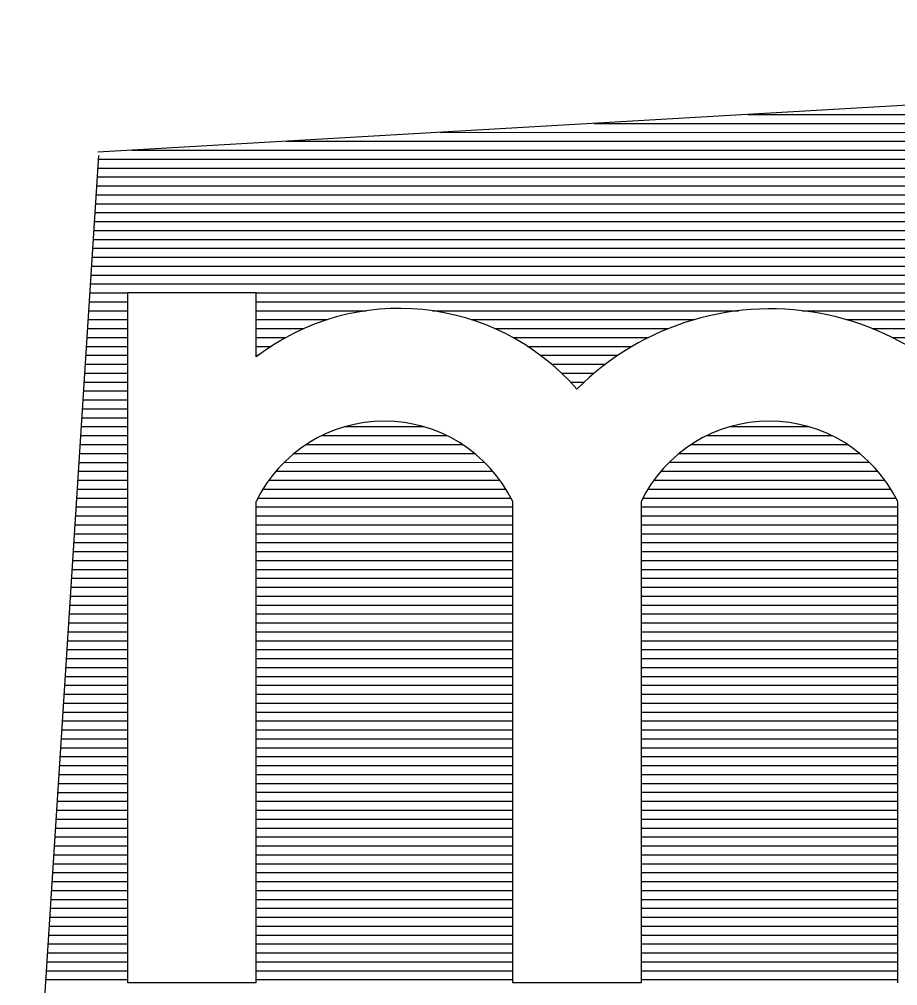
# Model space of a CAD drawing. Extents: x 0 to 34, y 0 to 22.
# Drawn here: x 4.4018 to 4.5978, y 1.8184 to 2.0339 of the extents above; entities that cross this region are included whole.
import ezdxf

# ---------------------------------------------------------------- set-up
doc = ezdxf.new("R2010")
doc.units = 0
doc.layers.add('SH_Text', color=7, linetype='Continuous')

msp = doc.modelspace()

# ---------------------------------------------------------------- linework, layer by layer
at = {"layer": 'SH_Text'}
for p, q in [((4.931410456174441, 2.033936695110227), (4.419315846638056, 2.0043096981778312)), ((4.5644547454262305, 2.012706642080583), (4.9175547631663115, 2.0127098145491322)), ((4.530058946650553, 2.0107166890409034), (4.916229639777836, 2.0107201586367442)), ((4.49566314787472, 2.0087267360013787), (4.914904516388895, 2.0087305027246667)), ((4.461267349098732, 2.0067367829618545), (4.913579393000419, 2.0067408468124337)), ((4.419456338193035, 2.003550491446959), (4.401771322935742, 1.72906798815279)), ((4.419405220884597, 2.0027571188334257), (4.910929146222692, 2.0027615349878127)), ((4.426871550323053, 2.00474682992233), (4.912254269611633, 2.004751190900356)), ((4.419277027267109, 2.0007674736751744), (4.909604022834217, 2.000771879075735)), ((4.419148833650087, 1.998777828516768), (4.908278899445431, 1.9987822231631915)), ((4.419020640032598, 1.996788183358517), (4.906953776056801, 1.9967925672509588)), ((4.418892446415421, 1.9947985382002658), (4.905628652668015, 1.994802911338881)), ((4.418764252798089, 1.9928088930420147), (4.904303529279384, 1.9928132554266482)), ((4.418636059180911, 1.9908192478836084), (4.9029784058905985, 1.99082359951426)), ((4.418507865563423, 1.9888296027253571), (4.901653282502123, 1.9888339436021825)), ((4.418379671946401, 1.9868399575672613), (4.900328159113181, 1.9868442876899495)), ((4.418251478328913, 1.9848503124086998), (4.899003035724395, 1.984854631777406)), ((4.418123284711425, 1.9828606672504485), (4.89767791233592, 1.9828649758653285)), ((4.417995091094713, 1.9808710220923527), (4.896352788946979, 1.9808753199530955)), ((4.417738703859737, 1.9768917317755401), (4.893702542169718, 1.9768960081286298)), ((4.417866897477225, 1.9788813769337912), (4.895027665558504, 1.9788856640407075)), ((4.417610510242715, 1.974902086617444), (4.892377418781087, 1.974906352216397)), ((4.417482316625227, 1.9729124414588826), (4.4259599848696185, 1.9729125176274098)), ((4.4545974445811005, 1.9729267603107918), (4.425959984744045, 1.9729265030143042)), ((4.4259601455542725, 1.9550280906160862), (4.425959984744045, 1.9729265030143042)), ((4.454597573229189, 1.9586080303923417), (4.4545974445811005, 1.9729267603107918)), ((4.454597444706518, 1.9729127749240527), (4.891052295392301, 1.9729166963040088)), ((4.417354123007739, 1.9709227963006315), (4.425960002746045, 1.9709228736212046)), ((4.4545974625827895, 1.9709231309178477), (4.889727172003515, 1.9709270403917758)), ((4.417225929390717, 1.9689331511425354), (4.425960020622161, 1.9689332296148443)), ((4.454597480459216, 1.9689334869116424), (4.479202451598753, 1.9689337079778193)), ((4.493955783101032, 1.9689338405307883), (4.5622707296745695, 1.9689344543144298)), ((4.576462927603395, 1.9689345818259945), (4.705334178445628, 1.968935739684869)), ((4.417097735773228, 1.9669435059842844), (4.4259600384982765, 1.9669435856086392)), ((4.454597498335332, 1.966943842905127), (4.470529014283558, 1.9669439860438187)), ((4.502629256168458, 1.9669442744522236), (4.552408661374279, 1.9669447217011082)), ((4.586325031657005, 1.9669450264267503), (4.697640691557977, 1.9669460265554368)), ((4.416969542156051, 1.9649538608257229), (4.425960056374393, 1.9649539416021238)), ((4.454597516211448, 1.9649541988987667), (4.465298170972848, 1.964954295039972)), ((4.507860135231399, 1.964954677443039), (4.546631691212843, 1.9649550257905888)), ((4.592102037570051, 1.9649554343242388), (4.6929940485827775, 1.964956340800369)), ((4.416841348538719, 1.9629642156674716), (4.425960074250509, 1.9629642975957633)), ((4.454597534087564, 1.9629645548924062), (4.461276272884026, 1.9629646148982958)), ((4.511882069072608, 1.96296506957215), (4.542195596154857, 1.9629653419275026)), ((4.59653816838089, 1.9629658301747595), (4.689443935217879, 1.9629666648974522)), ((4.41671315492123, 1.9609745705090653), (4.42596009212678, 1.9609746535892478)), ((4.45459755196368, 1.9609749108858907), (4.457949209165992, 1.960974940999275)), ((4.515209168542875, 1.9609754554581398), (4.538516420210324, 1.9609756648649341)), ((4.416584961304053, 1.9589849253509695), (4.425960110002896, 1.9589850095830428)), ((4.454597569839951, 1.9589852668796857), (4.45509591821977, 1.9589852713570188)), ((4.518062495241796, 1.9589858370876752), (4.535347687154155, 1.9589859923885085)), ((4.4164567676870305, 1.9569952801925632), (4.425960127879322, 1.9569953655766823)), ((4.520561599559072, 1.956996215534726), (4.532557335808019, 1.9569963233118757)), ((4.416328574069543, 1.9550056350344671), (4.425960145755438, 1.9550057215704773)), ((4.425961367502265, 1.8190236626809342), (4.4259601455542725, 1.9550280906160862)), ((4.522779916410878, 1.9550065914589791), (4.530064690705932, 1.955006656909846)), ((4.4160721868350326, 1.9510263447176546), (4.425960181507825, 1.9510264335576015)), ((4.4162003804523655, 1.9530159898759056), (4.4259601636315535, 1.9530160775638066)), ((4.524766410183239, 1.9530169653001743), (4.527816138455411, 1.953016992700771)), ((4.415943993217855, 1.949036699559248), (4.425960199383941, 1.9490367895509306)), ((4.415815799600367, 1.947047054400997), (4.425960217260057, 1.9470471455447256)), ((4.4156876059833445, 1.9450574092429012), (4.425960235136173, 1.9450575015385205)), ((4.415559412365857, 1.9430677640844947), (4.425960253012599, 1.94306785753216)), ((4.474499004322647, 1.9430682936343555), (4.491971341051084, 1.9430684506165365)), ((4.560411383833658, 1.943069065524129), (4.577883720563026, 1.9430692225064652)), ((4.4154312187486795, 1.9410781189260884), (4.425960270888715, 1.9410782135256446)), ((4.469296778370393, 1.941078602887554), (4.49717360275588, 1.9410788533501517)), ((4.555209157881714, 1.9410793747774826), (4.583085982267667, 1.9410796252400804)), ((4.4153030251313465, 1.9390884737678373), (4.425960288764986, 1.9390885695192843)), ((4.465790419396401, 1.9390889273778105), (4.500679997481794, 1.9390892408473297)), ((4.551702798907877, 1.939089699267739), (4.586592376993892, 1.9390900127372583)), ((4.415174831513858, 1.9370988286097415), (4.425960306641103, 1.9370989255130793)), ((4.463074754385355, 1.9370992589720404), (4.503395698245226, 1.937099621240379)), ((4.548987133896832, 1.9371000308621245), (4.589308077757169, 1.937100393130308)), ((4.415046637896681, 1.935109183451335), (4.425960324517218, 1.9351092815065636)), ((4.460860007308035, 1.9351095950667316), (4.505610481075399, 1.9351099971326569)), ((4.546772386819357, 1.9351103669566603), (4.591522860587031, 1.9351107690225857)), ((4.4149184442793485, 1.9331195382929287), (4.425960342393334, 1.9331196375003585)), ((4.459008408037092, 1.9331199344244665), (4.507462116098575, 1.9331203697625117)), ((4.544920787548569, 1.9331207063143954), (4.5933744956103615, 1.9331211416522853)), ((4.41479025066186, 1.9311298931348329), (4.425960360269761, 1.931129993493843)), ((4.457441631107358, 1.9311302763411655), (4.50902892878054, 1.9311307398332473)), ((4.543354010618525, 1.931131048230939), (4.594941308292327, 1.931131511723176)), ((4.414662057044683, 1.9291402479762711), (4.425960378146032, 1.9291403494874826)), ((4.456110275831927, 1.9291406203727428), (4.510360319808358, 1.929141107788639)), ((4.542022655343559, 1.9291413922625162), (4.596272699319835, 1.9291418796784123)), ((4.414405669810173, 1.9251609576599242), (4.425960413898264, 1.9251610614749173)), ((4.4145338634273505, 1.9271506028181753), (4.425960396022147, 1.9271507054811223)), ((4.4545988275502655, 1.819000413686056), (4.454597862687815, 1.9263908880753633)), ((4.454597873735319, 1.9251613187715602), (4.5118727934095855, 1.9251618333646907)), ((4.454981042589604, 1.9271509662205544), (4.511489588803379, 1.9271514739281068)), ((4.511873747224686, 1.8190009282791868), (4.5118727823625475, 1.926391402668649)), ((4.540510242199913, 1.9263916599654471), (4.540511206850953, 1.8190246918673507)), ((4.540510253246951, 1.9251620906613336), (4.597785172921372, 1.9251626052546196)), ((4.540893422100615, 1.927151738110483), (4.597401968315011, 1.9271522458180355)), ((4.597786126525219, 1.8190252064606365), (4.597785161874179, 1.926392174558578)), ((4.4142774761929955, 1.9231713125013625), (4.42596043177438, 1.9231714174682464)), ((4.454597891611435, 1.9231716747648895), (4.511872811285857, 1.9231721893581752)), ((4.540510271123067, 1.9231724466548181), (4.597785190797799, 1.9231729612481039)), ((4.414149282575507, 1.9211816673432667), (4.425960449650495, 1.9211817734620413)), ((4.454597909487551, 1.9211820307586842), (4.511872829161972, 1.9211825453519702)), ((4.540510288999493, 1.9211828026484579), (4.597785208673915, 1.9211833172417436)), ((4.414021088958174, 1.9191920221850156), (4.4259604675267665, 1.919192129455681)), ((4.454597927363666, 1.919192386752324), (4.511872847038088, 1.9191929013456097)), ((4.540510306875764, 1.9191931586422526), (4.59778522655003, 1.9191936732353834)), ((4.4138928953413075, 1.9172023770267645), (4.425960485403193, 1.9172024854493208)), ((4.4545979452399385, 1.917202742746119), (4.511872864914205, 1.9172032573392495)), ((4.540510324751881, 1.9172035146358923), (4.597785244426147, 1.917204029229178)), ((4.413764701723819, 1.915212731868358), (4.425960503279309, 1.9152128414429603)), ((4.454597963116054, 1.9152130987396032), (4.51187288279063, 1.915213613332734)), ((4.5405103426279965, 1.9152138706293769), (4.597785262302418, 1.9152143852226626)), ((4.413636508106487, 1.913223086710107), (4.4259605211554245, 1.9132231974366)), ((4.454597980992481, 1.913223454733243), (4.511872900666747, 1.9132239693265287)), ((4.540510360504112, 1.9132242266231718), (4.597785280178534, 1.9132247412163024)), ((4.4135083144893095, 1.9112334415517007), (4.425960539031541, 1.9112335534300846)), ((4.454597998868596, 1.9112338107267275), (4.511872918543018, 1.911234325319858)), ((4.540510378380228, 1.9112345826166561), (4.597785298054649, 1.9112350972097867)), ((4.413380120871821, 1.9092437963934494), (4.425960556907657, 1.9092439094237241)), ((4.454598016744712, 1.9092441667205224), (4.511872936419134, 1.909244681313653)), ((4.5405103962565, 1.9092449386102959), (4.597785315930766, 1.9092454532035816)), ((4.413251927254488, 1.9072541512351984), (4.425960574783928, 1.907254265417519)), ((4.454598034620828, 1.907254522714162), (4.511872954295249, 1.907255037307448)), ((4.5405104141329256, 1.9072552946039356), (4.597785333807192, 1.9072558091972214)), ((4.4131237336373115, 1.9052645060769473), (4.425960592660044, 1.9052646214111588)), ((4.454598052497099, 1.9052648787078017), (4.511872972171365, 1.9052653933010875)), ((4.540510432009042, 1.9052656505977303), (4.597785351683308, 1.9052661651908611)), ((4.412995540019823, 1.9032748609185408), (4.42596061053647, 1.9032749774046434)), ((4.4545980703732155, 1.9032752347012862), (4.511872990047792, 1.903275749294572)), ((4.540510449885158, 1.9032760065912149), (4.597785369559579, 1.9032765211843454)), ((4.412739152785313, 1.8992955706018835), (4.4259606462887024, 1.8992956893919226)), ((4.412867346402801, 1.9012852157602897), (4.425960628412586, 1.901285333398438)), ((4.454598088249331, 1.901285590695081), (4.511873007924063, 1.9012861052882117)), ((4.454598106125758, 1.8992959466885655), (4.511873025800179, 1.899296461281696)), ((4.5405104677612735, 1.9012863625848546), (4.597785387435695, 1.9012868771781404)), ((4.540510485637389, 1.899296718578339), (4.597785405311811, 1.899297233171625)), ((4.412610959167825, 1.8973059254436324), (4.425960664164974, 1.8973060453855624)), ((4.4545981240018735, 1.8973063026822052), (4.511873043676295, 1.897306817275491)), ((4.54051050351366, 1.8973070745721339), (4.5977854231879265, 1.8973075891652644)), ((4.412482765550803, 1.8953162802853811), (4.425960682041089, 1.895316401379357)), ((4.454598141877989, 1.895316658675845), (4.511873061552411, 1.8953171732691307)), ((4.540510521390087, 1.8953174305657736), (4.597785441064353, 1.8953179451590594)), ((4.4123545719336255, 1.89332663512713), (4.425960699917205, 1.8933267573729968)), ((4.45459815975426, 1.8933270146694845), (4.5118730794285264, 1.8933275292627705)), ((4.540510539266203, 1.8933277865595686), (4.597785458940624, 1.8933283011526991)), ((4.412226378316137, 1.8913369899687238), (4.4259607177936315, 1.8913371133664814)), ((4.454598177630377, 1.8913373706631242), (4.511873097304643, 1.89133788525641)), ((4.540510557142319, 1.8913381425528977), (4.597785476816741, 1.8913386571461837)), ((4.412098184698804, 1.8893473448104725), (4.425960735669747, 1.889347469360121)), ((4.454598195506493, 1.889347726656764), (4.511873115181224, 1.8893482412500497)), ((4.540510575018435, 1.8893484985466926), (4.5977854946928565, 1.8893490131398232)), ((4.411969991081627, 1.8873576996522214), (4.425960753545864, 1.8873578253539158)), ((4.454598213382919, 1.8873580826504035), (4.51187313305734, 1.8873585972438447)), ((4.540510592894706, 1.8873588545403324), (4.597785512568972, 1.8873593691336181)), ((4.411841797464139, 1.8853680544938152), (4.425960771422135, 1.8853681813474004)), ((4.454598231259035, 1.885368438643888), (4.511873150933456, 1.8853689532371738)), ((4.540510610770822, 1.885369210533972), (4.597785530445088, 1.8853697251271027)), ((4.411713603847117, 1.8833784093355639), (4.425960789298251, 1.88337853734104)), ((4.454598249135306, 1.883378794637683), (4.511873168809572, 1.8833793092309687)), ((4.540510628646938, 1.8833795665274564), (4.5977855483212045, 1.8833800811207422)), ((4.411585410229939, 1.8813887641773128), (4.425960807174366, 1.8813888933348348)), ((4.454598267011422, 1.8813891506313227), (4.511873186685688, 1.8813896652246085)), ((4.540510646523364, 1.8813899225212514), (4.597785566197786, 1.8813904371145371)), ((4.411457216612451, 1.8793991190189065), (4.425960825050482, 1.8793992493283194)), ((4.454598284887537, 1.879399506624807), (4.511873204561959, 1.8794000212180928)), ((4.540510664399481, 1.879400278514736), (4.597785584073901, 1.8794007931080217)), ((4.411329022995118, 1.8774094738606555), (4.425960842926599, 1.877409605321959)), ((4.454598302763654, 1.877409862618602), (4.5118732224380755, 1.8774103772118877)), ((4.540510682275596, 1.8774106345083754), (4.597785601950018, 1.8774111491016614)), ((4.411072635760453, 1.873430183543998), (4.425960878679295, 1.8734303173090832)), ((4.4112008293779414, 1.8754198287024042), (4.425960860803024, 1.8754199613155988)), ((4.45459832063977, 1.8754202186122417), (4.511873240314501, 1.8754207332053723)), ((4.454598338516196, 1.873430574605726), (4.511873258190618, 1.873431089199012)), ((4.540510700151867, 1.8754209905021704), (4.5977856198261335, 1.8754215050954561)), ((4.540510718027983, 1.8734313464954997), (4.597785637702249, 1.8734318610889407)), ((4.410944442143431, 1.8714405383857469), (4.425960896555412, 1.871440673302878)), ((4.454598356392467, 1.871440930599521), (4.5118732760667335, 1.8714414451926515)), ((4.5405107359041, 1.8714417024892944), (4.59778565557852, 1.8714422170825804)), ((4.410816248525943, 1.8694508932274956), (4.425960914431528, 1.869451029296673)), ((4.454598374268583, 1.8694512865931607), (4.511873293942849, 1.8694518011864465)), ((4.540510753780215, 1.8694520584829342), (4.597785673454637, 1.86945257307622)), ((4.410688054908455, 1.8674612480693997), (4.425960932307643, 1.8674613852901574)), ((4.454598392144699, 1.8674616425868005), (4.51187331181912, 1.8674621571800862)), ((4.540510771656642, 1.8674624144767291), (4.597785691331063, 1.8674629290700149)), ((4.410559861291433, 1.865471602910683), (4.42596095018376, 1.8654717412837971)), ((4.454598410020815, 1.8654719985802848), (4.511873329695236, 1.8654725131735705)), ((4.540510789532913, 1.8654727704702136), (4.597785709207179, 1.8654732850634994)), ((4.410431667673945, 1.863481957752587), (4.425960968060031, 1.8634820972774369)), ((4.454598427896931, 1.8634823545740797), (4.511873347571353, 1.8634828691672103)), ((4.540510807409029, 1.8634831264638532), (4.597785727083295, 1.8634836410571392)), ((4.410303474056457, 1.8614923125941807), (4.425960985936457, 1.8614924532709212)), ((4.454598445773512, 1.8614927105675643), (4.511873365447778, 1.86149322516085)), ((4.5405108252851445, 1.8614934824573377), (4.597785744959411, 1.8614939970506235)), ((4.410175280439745, 1.8595026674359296), (4.425961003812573, 1.859502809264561)), ((4.454598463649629, 1.8595030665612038), (4.511873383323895, 1.8595035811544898)), ((4.54051084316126, 1.8595038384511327), (4.597785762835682, 1.8595043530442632)), ((4.4100470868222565, 1.8575130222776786), (4.425961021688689, 1.8575131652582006)), ((4.4545984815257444, 1.8575134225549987), (4.511873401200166, 1.8575139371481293)), ((4.540510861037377, 1.8575141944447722), (4.597785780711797, 1.8575147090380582)), ((4.409918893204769, 1.8555233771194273), (4.425961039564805, 1.8555235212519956)), ((4.45459849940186, 1.8555237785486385), (4.511873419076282, 1.8555242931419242)), ((4.5405108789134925, 1.8555245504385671), (4.597785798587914, 1.8555250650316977)), ((4.409790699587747, 1.853533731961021), (4.425961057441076, 1.85353387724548)), ((4.454598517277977, 1.8535341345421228), (4.511873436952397, 1.8535346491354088)), ((4.5405108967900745, 1.8535349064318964), (4.597785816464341, 1.8535354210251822)), ((4.409662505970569, 1.85154408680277), (4.425961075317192, 1.8515442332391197)), ((4.454598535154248, 1.8515444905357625), (4.511873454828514, 1.8515450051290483)), ((4.54051091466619, 1.8515452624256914), (4.597785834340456, 1.851545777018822)), ((4.409406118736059, 1.8475647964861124), (4.425961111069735, 1.847564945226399)), ((4.409534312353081, 1.8495544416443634), (4.425961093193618, 1.8495545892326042)), ((4.454598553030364, 1.849554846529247), (4.51187347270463, 1.8495553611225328)), ((4.45459857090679, 1.847565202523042), (4.511873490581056, 1.8475657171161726)), ((4.540510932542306, 1.8495556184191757), (4.597785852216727, 1.8495561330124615)), ((4.540510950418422, 1.8475659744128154), (4.597785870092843, 1.8475664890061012)), ((4.409277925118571, 1.8455751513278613), (4.4259611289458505, 1.8455753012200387)), ((4.454598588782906, 1.8455755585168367), (4.511873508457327, 1.8455760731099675)), ((4.540510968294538, 1.8455763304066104), (4.597785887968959, 1.8455768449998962)), ((4.409149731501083, 1.84358550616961), (4.425961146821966, 1.8435856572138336)), ((4.4545986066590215, 1.8435859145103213), (4.511873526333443, 1.8435864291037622)), ((4.540510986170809, 1.84358668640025), (4.597785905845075, 1.843587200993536)), ((4.409021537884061, 1.8415958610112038), (4.425961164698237, 1.841596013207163)), ((4.454598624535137, 1.841596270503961), (4.511873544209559, 1.8415967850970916)), ((4.540511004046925, 1.8415970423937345), (4.597785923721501, 1.8415975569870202)), ((4.4088933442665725, 1.8396062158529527), (4.425961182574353, 1.8396063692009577)), ((4.454598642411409, 1.8396066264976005), (4.511873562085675, 1.8396071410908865)), ((4.5405110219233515, 1.8396073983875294), (4.597785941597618, 1.83960791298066)), ((4.408765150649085, 1.8376165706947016), (4.42596120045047, 1.8376167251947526)), ((4.454598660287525, 1.8376169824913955), (4.511873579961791, 1.837617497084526)), ((4.540511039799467, 1.8376177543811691), (4.597785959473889, 1.837618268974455)), ((4.408636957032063, 1.8356269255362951), (4.425961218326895, 1.8356270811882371)), ((4.454598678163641, 1.8356273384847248), (4.511873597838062, 1.8356278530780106)), ((4.540511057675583, 1.8356281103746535), (4.5977859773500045, 1.835628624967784)), ((4.4085087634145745, 1.833637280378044), (4.425961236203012, 1.8336374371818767)), ((4.454598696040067, 1.8336376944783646), (4.511873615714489, 1.8336382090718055)), ((4.540511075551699, 1.8336384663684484), (4.59778599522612, 1.833638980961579)), ((4.408380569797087, 1.831647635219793), (4.425961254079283, 1.8316477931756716)), ((4.454598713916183, 1.8316480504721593), (4.5118736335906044, 1.8316485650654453)), ((4.540511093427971, 1.8316488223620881), (4.597786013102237, 1.831649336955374)), ((4.408252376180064, 1.8296579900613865), (4.425961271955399, 1.829658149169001)), ((4.454598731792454, 1.8296584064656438), (4.51187365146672, 1.8296589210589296)), ((4.540511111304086, 1.8296591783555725), (4.5977860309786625, 1.8296596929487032)), ((4.4081241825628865, 1.8276683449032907), (4.425961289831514, 1.8276685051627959)), ((4.45459874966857, 1.8276687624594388), (4.511873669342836, 1.8276692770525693)), ((4.540511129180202, 1.8276695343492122), (4.597786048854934, 1.827670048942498)), ((4.407995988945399, 1.8256786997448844), (4.425961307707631, 1.8256788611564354)), ((4.454598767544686, 1.8256791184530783), (4.511873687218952, 1.8256796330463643)), ((4.540511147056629, 1.8256798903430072), (4.59778606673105, 1.8256804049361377)), ((4.4077396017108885, 1.8216994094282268), (4.425961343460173, 1.821699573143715)), ((4.407867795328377, 1.823689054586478), (4.425961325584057, 1.82368921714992)), ((4.454598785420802, 1.8236894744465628), (4.511873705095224, 1.8236899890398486)), ((4.454598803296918, 1.8216998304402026), (4.51187372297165, 1.8217003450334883)), ((4.540511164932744, 1.8236902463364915), (4.597786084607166, 1.8236907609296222)), ((4.5405111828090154, 1.8217006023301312), (4.597786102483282, 1.821701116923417)), ((4.407611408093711, 1.819709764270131), (4.425961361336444, 1.8197099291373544)), ((4.454598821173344, 1.8197101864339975), (4.511873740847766, 1.8197107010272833)), ((4.540511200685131, 1.819710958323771), (4.597786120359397, 1.8197114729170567)), ((4.4545988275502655, 1.819000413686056), (4.425961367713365, 1.8190001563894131)), ((4.540511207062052, 1.8190011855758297), (4.511873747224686, 1.8190009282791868))]:
    msp.add_line(p, q, dxfattribs=at)
for centre, radius, start, end in [((4.4865795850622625, 1.9168767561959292), 0.05257707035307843, 41.11401147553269, 127.46583181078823), ((4.56936737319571, 1.9083246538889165), 0.06102384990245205, 20.777369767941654, 135.03414563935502), ((4.483235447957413, 1.9124303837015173), 0.0318591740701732, 25.989748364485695, 154.01128119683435), ((4.569147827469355, 1.912431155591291), 0.0318591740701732, 25.989748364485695, 154.01128119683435)]:
    msp.add_arc(centre, radius, start, end, dxfattribs=at)

doc.saveas('drawing.dxf')
